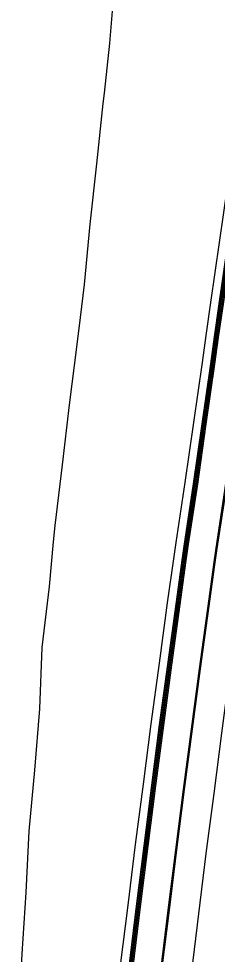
# Model space of a CAD drawing. Extents: x 1797478 to 1808916, y 246529 to 250952.
# Drawn here: x 1797693.5 to 1797775.5, y 248437.2 to 248823.2 of the extents above; entities that cross this region are included whole.
import ezdxf

# ---------------------------------------------------------------- set-up
doc = ezdxf.new("R2010")
doc.units = 0
for name, color, linetype in [('1', 7, 'Continuous'), ('60', 7, 'Continuous'), ('EDPV-LINE', 7, 'Continuous'), ('LIMT-CSLINE', 7, 'Continuous'), ('SHDR-UPAV', 7, 'Continuous')]:
    doc.layers.add(name, color=color, linetype=linetype)

msp = doc.modelspace()

# ---------------------------------------------------------------- linework, layer by layer
for points in [[(1797739.26, 248432.06), (1797742.31, 248457.02), (1797745.44, 248481.97), (1797748.63, 248506.91), (1797751.9, 248531.83), (1797755.24, 248556.75), (1797758.65, 248581.66), (1797761.19, 248599.83), (1797762.14, 248606.56), (1797765.93, 248631.34), (1797769.46, 248656.09), (1797773, 248680.84), (1797774.59, 248691.97), (1797776.53, 248705.59), (1797780.07, 248730.34), (1797783.61, 248755.09), (1797787.14, 248779.84), (1797787.74, 248784.03), (1797790.68, 248804.59), (1797794.22, 248829.33)], [(1797739.78, 248432), (1797742.83, 248456.96), (1797745.95, 248481.9), (1797749.15, 248506.84), (1797752.42, 248531.77), (1797755.76, 248556.68), (1797759.17, 248581.59), (1797761.71, 248599.76), (1797762.66, 248606.49), (1797766.44, 248631.27), (1797769.98, 248656.02), (1797773.51, 248680.77), (1797775.1, 248691.89), (1797777.05, 248705.52), (1797780.59, 248730.27), (1797784.12, 248755.01), (1797787.66, 248779.76), (1797788.26, 248783.96), (1797791.19, 248804.51), (1797794.73, 248829.26)], [(1797740.24, 248431.94), (1797743.29, 248456.9), (1797746.41, 248481.84), (1797749.61, 248506.78), (1797752.87, 248531.71), (1797756.22, 248556.62), (1797759.63, 248581.53), (1797762.16, 248599.69), (1797763.11, 248606.43), (1797766.9, 248631.21), (1797770.43, 248655.95), (1797773.97, 248680.7), (1797775.56, 248691.83), (1797777.51, 248705.45), (1797781.04, 248730.2), (1797784.58, 248754.95), (1797788.12, 248779.7), (1797788.72, 248783.89), (1797791.65, 248804.45), (1797795.19, 248829.2)], [(1797752.2, 248430.5), (1797755.25, 248455.42), (1797758.36, 248480.33), (1797761.56, 248505.23), (1797764.82, 248530.12), (1797768.15, 248555), (1797771.56, 248579.88), (1797774.1, 248598.01), (1797775.04, 248604.74), (1797778.82, 248629.5), (1797782.36, 248654.25), (1797785.89, 248679), (1797787.48, 248690.13), (1797789.42, 248703.75), (1797792.96, 248728.5), (1797796.49, 248753.25), (1797800.02, 248778), (1797800.62, 248782.19), (1797803.56, 248802.75), (1797807.09, 248827.49)], [(1797752.68, 248430.44), (1797755.73, 248455.36), (1797758.85, 248480.27), (1797762.04, 248505.17), (1797765.3, 248530.06), (1797768.64, 248554.94), (1797772.05, 248579.81), (1797774.58, 248597.95), (1797775.53, 248604.67), (1797779.31, 248629.43), (1797782.85, 248654.18), (1797786.38, 248678.93), (1797787.97, 248690.06), (1797789.92, 248703.68), (1797793.46, 248728.43), (1797796.99, 248753.18), (1797800.53, 248777.92), (1797801.13, 248782.12), (1797804.06, 248802.67), (1797807.6, 248827.42)], [(1797752.68, 248430.44), (1797755.73, 248455.36), (1797758.85, 248480.27), (1797762.04, 248505.17), (1797765.3, 248530.06), (1797768.64, 248554.94), (1797772.05, 248579.81), (1797774.58, 248597.95), (1797775.53, 248604.67), (1797779.31, 248629.43), (1797782.85, 248654.18), (1797786.38, 248678.93), (1797787.97, 248690.06), (1797789.92, 248703.68), (1797793.46, 248728.43), (1797796.99, 248753.18), (1797800.53, 248777.92), (1797801.13, 248782.12), (1797804.06, 248802.67), (1797807.6, 248827.42)], [(1797764.85, 248428.97), (1797767.89, 248453.85), (1797771, 248478.73), (1797774.19, 248503.59), (1797777.45, 248528.45), (1797780.78, 248553.29), (1797784.18, 248578.13), (1797786.71, 248596.24), (1797787.66, 248602.95), (1797791.19, 248627.74), (1797794.73, 248652.48), (1797798.26, 248677.23), (1797799.85, 248688.36), (1797801.8, 248701.98), (1797805.33, 248726.73), (1797808.87, 248751.48), (1797812.41, 248776.23), (1797813.01, 248780.42), (1797815.94, 248800.98), (1797819.48, 248825.72)], [(1797764.85, 248428.97), (1797767.89, 248453.85), (1797771, 248478.73), (1797774.19, 248503.59), (1797777.45, 248528.45), (1797780.78, 248553.29), (1797784.18, 248578.13), (1797786.71, 248596.24), (1797787.66, 248602.95), (1797791.19, 248627.74), (1797794.73, 248652.48), (1797798.26, 248677.23), (1797799.85, 248688.36), (1797801.8, 248701.98), (1797805.33, 248726.73), (1797808.87, 248751.48), (1797812.41, 248776.23), (1797813.01, 248780.42), (1797815.94, 248800.98), (1797819.48, 248825.72)], [(1797764.85, 248428.97), (1797767.89, 248453.85), (1797771, 248478.73), (1797774.19, 248503.59), (1797777.45, 248528.45), (1797780.78, 248553.29), (1797784.18, 248578.13), (1797786.71, 248596.24), (1797787.66, 248602.95), (1797791.19, 248627.74), (1797794.73, 248652.48), (1797798.26, 248677.23), (1797799.85, 248688.36), (1797801.8, 248701.98), (1797805.33, 248726.73), (1797808.87, 248751.48), (1797812.41, 248776.23), (1797813.01, 248780.42), (1797815.94, 248800.98), (1797819.48, 248825.72)], [(1797764.85, 248428.97), (1797767.89, 248453.85), (1797771, 248478.73), (1797774.19, 248503.59), (1797777.45, 248528.45), (1797780.78, 248553.29), (1797784.18, 248578.13), (1797786.71, 248596.24), (1797787.66, 248602.95), (1797791.19, 248627.74), (1797794.73, 248652.48), (1797798.26, 248677.23), (1797799.85, 248688.36), (1797801.8, 248701.98), (1797805.33, 248726.73), (1797808.87, 248751.48), (1797812.41, 248776.23), (1797813.01, 248780.42), (1797815.94, 248800.98), (1797819.48, 248825.72)]]:
    msp.add_lwpolyline(points)
at = {"layer": '1'}
msp.add_lwpolyline([(1797764.85, 248428.97), (1797767.89, 248453.85), (1797771, 248478.73), (1797774.19, 248503.59), (1797777.45, 248528.45), (1797780.78, 248553.29), (1797784.18, 248578.13), (1797786.71, 248596.24), (1797787.66, 248602.95), (1797791.19, 248627.74), (1797794.73, 248652.48), (1797798.26, 248677.23), (1797799.85, 248688.36), (1797801.8, 248701.98), (1797805.33, 248726.73), (1797808.87, 248751.48), (1797812.41, 248776.23), (1797813.01, 248780.42), (1797815.94, 248800.98), (1797819.48, 248825.72)], dxfattribs=at)
at = {"layer": '60'}
msp.add_lwpolyline([(1797693.48, 248412.14), (1797694.95, 248437.41), (1797696.59, 248462.68), (1797697.75, 248488.01), (1797700.17, 248513.19), (1797702.23, 248538.42), (1797703.19, 248563.81), (1797706.27, 248588.92), (1797707.93, 248607.32), (1797708.54, 248614.15), (1797711.57, 248639.11), (1797714.49, 248663.95), (1797717.59, 248688.76), (1797718.97, 248699.91), (1797720.61, 248713.58), (1797722.95, 248738.5), (1797725.77, 248763.35), (1797728.41, 248788.23), (1797728.87, 248792.44), (1797731.16, 248813.09), (1797733.24, 248838.05)], dxfattribs=at)
at = {"layer": 'EDPV-LINE'}
msp.add_lwpolyline([(1797752.68, 248430.44), (1797755.73, 248455.36), (1797758.85, 248480.27), (1797762.04, 248505.17), (1797765.3, 248530.06), (1797768.64, 248554.94), (1797772.05, 248579.81), (1797774.58, 248597.95), (1797775.53, 248604.67), (1797779.31, 248629.43), (1797782.85, 248654.18), (1797786.38, 248678.93), (1797787.97, 248690.06), (1797789.92, 248703.68), (1797793.46, 248728.43), (1797796.99, 248753.18), (1797800.53, 248777.92), (1797801.13, 248782.12), (1797804.06, 248802.67), (1797807.6, 248827.42)], dxfattribs=at)
msp.add_lwpolyline([(1797752.68, 248430.44), (1797755.73, 248455.36), (1797758.85, 248480.27), (1797762.04, 248505.17), (1797765.3, 248530.06), (1797768.64, 248554.94), (1797772.05, 248579.81), (1797774.58, 248597.95), (1797775.53, 248604.67), (1797779.31, 248629.43), (1797782.85, 248654.18), (1797786.38, 248678.93), (1797787.97, 248690.06), (1797789.92, 248703.68), (1797793.46, 248728.43), (1797796.99, 248753.18), (1797800.53, 248777.92), (1797801.13, 248782.12), (1797804.06, 248802.67), (1797807.6, 248827.42)], dxfattribs=at)
msp.add_lwpolyline([(1797752.68, 248430.44), (1797755.73, 248455.36), (1797758.85, 248480.27), (1797762.04, 248505.17), (1797765.3, 248530.06), (1797768.64, 248554.94), (1797772.05, 248579.81), (1797774.58, 248597.95), (1797775.53, 248604.67), (1797779.31, 248629.43), (1797782.85, 248654.18), (1797786.38, 248678.93), (1797787.97, 248690.06), (1797789.92, 248703.68), (1797793.46, 248728.43), (1797796.99, 248753.18), (1797800.53, 248777.92), (1797801.13, 248782.12), (1797804.06, 248802.67), (1797807.6, 248827.42)], dxfattribs=at)
msp.add_lwpolyline([(1797752.68, 248430.44), (1797755.73, 248455.36), (1797758.85, 248480.27), (1797762.04, 248505.17), (1797765.3, 248530.06), (1797768.64, 248554.94), (1797772.05, 248579.81), (1797774.58, 248597.95), (1797775.53, 248604.67), (1797779.31, 248629.43), (1797782.85, 248654.18), (1797786.38, 248678.93), (1797787.97, 248690.06), (1797789.92, 248703.68), (1797793.46, 248728.43), (1797796.99, 248753.18), (1797800.53, 248777.92), (1797801.13, 248782.12), (1797804.06, 248802.67), (1797807.6, 248827.42)], dxfattribs=at)
at = {"layer": 'LIMT-CSLINE'}
msp.add_lwpolyline([(1797693.48, 248412.14), (1797694.95, 248437.41), (1797696.59, 248462.68), (1797697.75, 248488.01), (1797700.17, 248513.19), (1797702.23, 248538.42), (1797703.19, 248563.81), (1797706.27, 248588.92), (1797707.93, 248607.32), (1797708.54, 248614.15), (1797711.57, 248639.11), (1797714.49, 248663.95), (1797717.59, 248688.76), (1797718.97, 248699.91), (1797720.61, 248713.58), (1797722.95, 248738.5), (1797725.77, 248763.35), (1797728.41, 248788.23), (1797728.87, 248792.44), (1797731.16, 248813.09), (1797733.24, 248838.05)], dxfattribs=at)
at = {"layer": 'SHDR-UPAV'}
for points in [[(1797735.61, 248432.5), (1797738.66, 248457.47), (1797741.79, 248482.43), (1797744.98, 248507.38), (1797748.25, 248532.32), (1797751.6, 248557.25), (1797755.01, 248582.17), (1797757.55, 248600.34), (1797758.5, 248607.08), (1797762.28, 248631.87), (1797765.82, 248656.61), (1797769.36, 248681.36), (1797770.95, 248692.49), (1797772.89, 248706.11), (1797776.43, 248730.86), (1797779.96, 248755.61), (1797783.5, 248780.36), (1797784.1, 248784.55), (1797787.04, 248805.11), (1797790.57, 248829.85)], [(1797739.08, 248432.08), (1797742.13, 248457.04), (1797745.26, 248481.99), (1797748.45, 248506.93), (1797751.72, 248531.86), (1797755.06, 248556.78), (1797758.48, 248581.69), (1797761.01, 248599.86), (1797761.96, 248606.59), (1797765.75, 248631.37), (1797769.28, 248656.12), (1797772.82, 248680.87), (1797774.41, 248691.99), (1797776.36, 248705.62), (1797779.89, 248730.36), (1797783.43, 248755.11), (1797786.97, 248779.86), (1797787.56, 248784.06), (1797790.5, 248804.61), (1797794.04, 248829.36)], [(1797740.77, 248431.88), (1797743.82, 248456.83), (1797746.94, 248481.78), (1797750.14, 248506.71), (1797753.41, 248531.63), (1797756.75, 248556.55), (1797760.16, 248581.46), (1797762.7, 248599.62), (1797763.65, 248606.35), (1797767.43, 248631.13), (1797770.97, 248655.88), (1797774.5, 248680.63), (1797776.09, 248691.75), (1797778.04, 248705.38), (1797781.58, 248730.12), (1797785.11, 248754.87), (1797788.65, 248779.62), (1797789.25, 248783.82), (1797792.18, 248804.37), (1797795.72, 248829.12)], [(1797740.77, 248431.88), (1797743.82, 248456.83), (1797746.94, 248481.78), (1797750.14, 248506.71), (1797753.41, 248531.63), (1797756.75, 248556.55), (1797760.16, 248581.46), (1797762.7, 248599.62), (1797763.65, 248606.35), (1797767.43, 248631.13), (1797770.97, 248655.88), (1797774.5, 248680.63), (1797776.09, 248691.75), (1797778.04, 248705.38), (1797781.58, 248730.12), (1797785.11, 248754.87), (1797788.65, 248779.62), (1797789.25, 248783.82), (1797792.18, 248804.37), (1797795.72, 248829.12)]]:
    msp.add_lwpolyline(points, dxfattribs=at)

doc.saveas('drawing.dxf')
